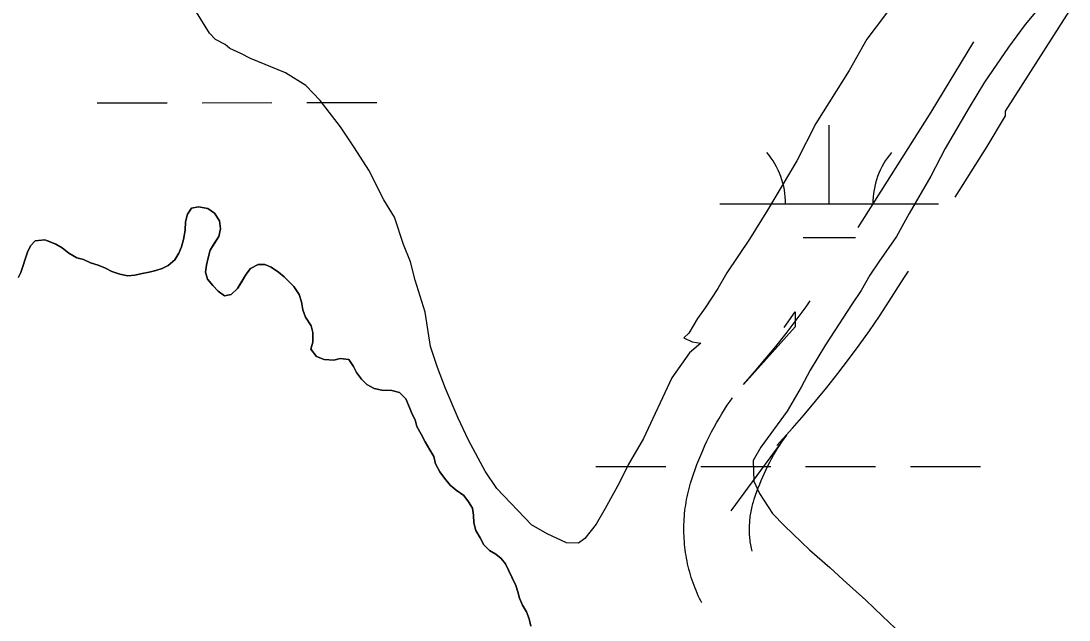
# Model space of a CAD drawing. Extents: x 3279314 to 3317160, y 734079 to 759431.
# Drawn here: x 3304641.6 to 3305121, y 755621.7 to 755895.7 of the extents above; entities that cross this region are included whole.
import ezdxf

# ---------------------------------------------------------------- set-up
doc = ezdxf.new("R2010")
doc.units = 0
for name, color, linetype in [('V-ROAD-CNTR', 7, 'Continuous'), ('V-SITE-VEGE', 7, 'Continuous'), ('V-TOPO-SHOR', 7, 'Continuous'), ('V-WETL-SWMP', 7, 'Continuous')]:
    doc.layers.add(name, color=color, linetype=linetype)

msp = doc.modelspace()

# ---------------------------------------------------------------- linework, layer by layer
at = {"layer": 'V-ROAD-CNTR'}
for points in [[(3305068.86, 755815.05), (3305083.48, 755838.23), (3305091.96, 755852.21), (3305091.96, 755854.48), (3305121, 755899.97)], [(3305024.63, 755801.15), (3305057.97, 755854.02), (3305077.42, 755886.08)], [(3304987.35, 755701.56), (3304994.51, 755709.49), (3304999.84, 755715.56), (3305005.09, 755721.75), (3305010.24, 755728.02), (3305015.27, 755734.39), (3305020.2, 755740.83), (3305025.01, 755747.37), (3305029.71, 755753.99), (3305034.29, 755760.68), (3305038.76, 755767.45), (3305043, 755774.15), (3305046.11, 755778.97), (3305047.52, 755781.22)], [(3304990.64, 755755.54), (3304995.8, 755762.59), (3304995.8, 755755.72), (3304972.1, 755729.45), (3304977.14, 755735.18), (3304982.06, 755740.97), (3304986.87, 755746.84), (3304991.59, 755752.8), (3304996.2, 755758.83), (3305000.7, 755764.95), (3305002.67, 755767.73)], [(3304953.03, 755629.49), (3304952.55, 755630.44), (3304951.98, 755631.6), (3304951.44, 755632.77), (3304950.92, 755633.94), (3304950.42, 755635.13), (3304949.94, 755636.32), (3304949.48, 755637.52), (3304949.04, 755638.74), (3304948.63, 755639.95), (3304948.23, 755641.18), (3304947.85, 755642.41), (3304947.5, 755643.63), (3304947.17, 755644.89), (3304946.86, 755646.14), (3304946.57, 755647.41), (3304946.3, 755648.66), (3304946.06, 755649.93), (3304945.84, 755651.19), (3304945.64, 755652.46), (3304945.46, 755653.73), (3304945.3, 755655.02), (3304945.17, 755656.3), (3304945.06, 755657.57), (3304944.97, 755658.87), (3304944.91, 755660.16), (3304944.86, 755661.43), (3304944.84, 755662.71), (3304944.84, 755664.02), (3304944.87, 755665.31), (3304944.92, 755666.59), (3304944.98, 755667.87), (3304945.08, 755669.16), (3304945.19, 755670.45), (3304945.32, 755671.71), (3304945.48, 755673), (3304945.67, 755674.29), (3304945.87, 755675.54), (3304946.09, 755676.81), (3304946.34, 755678.09), (3304946.61, 755679.34), (3304946.9, 755680.6), (3304947.22, 755681.84), (3304947.55, 755683.09), (3304947.92, 755684.35), (3304948.46, 755686.12), (3304949.2, 755688.34), (3304949.97, 755690.56), (3304950.78, 755692.76), (3304951.62, 755694.95), (3304952.52, 755697.14), (3304953.44, 755699.29), (3304954.4, 755701.43), (3304955.4, 755703.56), (3304956.44, 755705.67), (3304957.51, 755707.77), (3304958.62, 755709.84), (3304959.77, 755711.89), (3304960.95, 755713.92), (3304962.17, 755715.93), (3304963.42, 755717.92), (3304964.7, 755719.89), (3304966.03, 755721.84), (3304967.03, 755723.26)], [(3304976.02, 755653.19), (3304975.87, 755653.84), (3304975.71, 755654.6), (3304975.57, 755655.35), (3304975.43, 755656.11), (3304975.31, 755656.86), (3304975.21, 755657.62), (3304975.12, 755658.37), (3304975.04, 755659.13), (3304974.97, 755659.91), (3304974.92, 755660.65), (3304974.88, 755661.42), (3304974.86, 755662.19), (3304974.84, 755662.96), (3304974.84, 755663.71), (3304974.86, 755664.47), (3304974.89, 755665.24), (3304974.93, 755666.01), (3304974.98, 755666.76), (3304975.05, 755667.52), (3304975.13, 755668.3), (3304975.22, 755669.04), (3304975.33, 755669.79), (3304975.45, 755670.57), (3304975.59, 755671.31), (3304975.73, 755672.05), (3304975.89, 755672.81), (3304976.07, 755673.55), (3304976.25, 755674.29), (3304976.45, 755675.03), (3304976.65, 755675.74), (3304977.04, 755676.98), (3304977.61, 755678.72), (3304978.22, 755680.45), (3304978.85, 755682.17), (3304979.51, 755683.88), (3304980.19, 755685.56), (3304980.92, 755687.25), (3304981.66, 755688.91), (3304982.44, 755690.56), (3304983.25, 755692.2), (3304984.08, 755693.83), (3304984.94, 755695.44), (3304985.83, 755697.03), (3304986.75, 755698.62), (3304987.7, 755700.18), (3304988.67, 755701.72), (3304989.67, 755703.25), (3304990.69, 755704.76), (3304991.75, 755706.25), (3304966.36, 755671.56)]]:
    msp.add_lwpolyline(points, dxfattribs=at)
at = {"layer": 'V-SITE-VEGE'}
for points in [[(3305041.81, 755904.93), (3305028.53, 755887.35), (3305020.37, 755873.02), (3305005.25, 755848.78), (3304996.46, 755831.66), (3304983.06, 755809.06), (3304974.92, 755795.84), (3304964.49, 755780.44), (3304960.41, 755773.27), (3304954.61, 755764.46), (3304951.14, 755759.52), (3304947.07, 755752.9), (3304944.78, 755750.72), (3304948.65, 755748.95), (3304952.54, 755748.3), (3304947.41, 755743.95), (3304939.31, 755732.41), (3304926.35, 755704.76), (3304919.35, 755692.63), (3304915.24, 755684.34), (3304908.82, 755672.76), (3304904.73, 755665.59), (3304899.54, 755659.01), (3304896.7, 755656.84), (3304891.11, 755656.97), (3304882.27, 755661.1), (3304875.1, 755665.18), (3304859.28, 755681.77), (3304853.88, 755689.72), (3304846.39, 755703.88), (3304841.6, 755714.05), (3304835.78, 755727.61), (3304832.1, 755737.2), (3304828.97, 755746.78), (3304826.55, 755762.49), (3304821.87, 755777.13), (3304819.83, 755785.57), (3304816.67, 755793.47), (3304812.49, 755805.86), (3304807.65, 755813.81), (3304800.71, 755827.39), (3304794.24, 755837.6), (3304787.77, 755847.26), (3304778.55, 755859.22), (3304772, 755866.09), (3304762.64, 755871.9), (3304746.58, 755878.43), (3304742.17, 755880.77), (3304737.19, 755883.13), (3304735, 755884.86), (3304730.58, 755887.2), (3304727.86, 755890.06), (3304721.94, 755899.7)], [(3305111.81, 755907.22), (3305100.88, 755894.06), (3305093.36, 755883.62), (3305082.36, 755867.67), (3305075.38, 755856.1), (3305064.31, 755837.36), (3305057.86, 755824.66), (3305047.94, 755807.56), (3305042.1, 755797.08), (3305034, 755785.54), (3305029.95, 755779.48), (3305025.86, 755772.32), (3305021.8, 755766.26), (3305009.62, 755747.55), (3305002.63, 755735.97), (3304998.54, 755728.25), (3304992.13, 755717.22), (3304979.99, 755700.74), (3304976.49, 755694.67), (3304976.83, 755685.16), (3304979.49, 755679.51), (3304985.42, 755670.42), (3304990.87, 755664.7), (3305002.35, 755653.81), (3305011.66, 755645.76), (3305017.68, 755640.03), (3305028.08, 755630.83), (3305035.72, 755623.38), (3305047.2, 755612.49)]]:
    msp.add_lwpolyline(points, dxfattribs=at)
at = {"layer": 'V-TOPO-SHOR'}
for points in [[(3304874.8, 755618.92), (3304874.05, 755622.25), (3304872.88, 755625.39), (3304871.09, 755628.54), (3304869.72, 755631.68), (3304868.96, 755634.59), (3304867.99, 755637.52), (3304866.22, 755641.29), (3304864.64, 755644.43), (3304863.26, 755647.37), (3304861.25, 755649.9), (3304858.81, 755651.82), (3304855.95, 755653.55), (3304853.32, 755656.1), (3304851.74, 755659.24), (3304849.75, 755662.6), (3304848.79, 755666.15), (3304848.67, 755669.67), (3304848.12, 755672.79), (3304846.33, 755675.73), (3304844.12, 755678.69), (3304840.66, 755681.05), (3304838.02, 755683.39), (3304835.41, 755686.56), (3304833.2, 755689.51), (3304831.21, 755693.08), (3304830.46, 755696.41), (3304828.67, 755699.56), (3304826.48, 755703.14), (3304824.7, 755706.7), (3304822.71, 755710.27), (3304821.96, 755713.19), (3304820.57, 755715.91), (3304819.4, 755718.84), (3304817.63, 755722.82), (3304814.8, 755725.79), (3304811.3, 755726.7), (3304806.75, 755726.81), (3304803.24, 755727.51), (3304799.77, 755729.46), (3304797.34, 755731.8), (3304795.14, 755734.95), (3304793.75, 755737.68), (3304791.55, 755740.84), (3304787.62, 755741.35), (3304784.71, 755740.59), (3304780.37, 755740.9), (3304776.88, 755742.23), (3304774.26, 755745.61), (3304775.17, 755748.69), (3304775.07, 755753.25), (3304774.31, 755756.17), (3304771.71, 755760.17), (3304770.55, 755763.51), (3304770.02, 755767.25), (3304768.85, 755770.59), (3304766.46, 755774.17), (3304764.23, 755776.5), (3304762, 755778.63), (3304759.36, 755780.76), (3304756.1, 755783.12), (3304753.23, 755784.22), (3304750.13, 755784.3), (3304746.56, 755782.52), (3304744.63, 755779.87), (3304742.48, 755776.19), (3304740.75, 755773.33), (3304737.78, 755770.51), (3304734.66, 755769.96), (3304731.81, 755772.1), (3304729.39, 755774.64), (3304726.97, 755777.6), (3304726.01, 755780.73), (3304726.51, 755784.03), (3304727.21, 755787.33), (3304728.12, 755790.83), (3304730.06, 755793.89), (3304732.21, 755797.15), (3304732.91, 755800.66), (3304732.37, 755804.19), (3304730.18, 755807.77), (3304727.12, 755809.91), (3304722.79, 755810.63), (3304719.67, 755810.09), (3304717.74, 755807.23), (3304716.83, 755803.73), (3304716.74, 755800.01), (3304716.02, 755795.68), (3304715.11, 755792.38), (3304713.79, 755789.52), (3304712.06, 755786.45), (3304708.9, 755783.83), (3304706.17, 755782.45), (3304703.25, 755781.48), (3304700.33, 755780.72), (3304697, 755780.18), (3304693.67, 755779.43), (3304690.55, 755779.09), (3304686.84, 755779.8), (3304683.15, 755781.14)], [(3304683.15, 755781.14), (3304680.28, 755782.65), (3304677, 755783.97), (3304673.51, 755785.09), (3304670.23, 755786.62), (3304667.14, 755787.32), (3304663.46, 755789.48), (3304660.41, 755791.83), (3304657.55, 755793.56), (3304654.27, 755794.88), (3304652.63, 755795.54), (3304651.18, 755795.36), (3304648.13, 755795.16), (3304645.94, 755792.86), (3304644.69, 755789.93), (3304643.58, 755786.71), (3304642.68, 755783.83), (3304641.64, 755780.61)]]:
    msp.add_lwpolyline(points, dxfattribs=at)
at = {"layer": 'V-WETL-SWMP'}
for p, q in [((3304676.45, 755858.26), (3304708.45, 755858.28)), ((3304724.45, 755858.29), (3304756.45, 755858.3)), ((3304772.45, 755858.31), (3304804.45, 755858.33)), ((3305011.32, 755812), (3305011.3, 755848)), ((3304961.32, 755811.98), (3305061.32, 755812.03)), ((3304716.83, 755803.73), (3304717.74, 755807.23)), ((3304716.83, 755803.73), (3304717.74, 755807.23)), ((3304717.74, 755807.23), (3304719.67, 755810.09)), ((3304717.74, 755807.23), (3304719.67, 755810.09)), ((3304719.67, 755810.09), (3304722.79, 755810.63)), ((3304719.67, 755810.09), (3304722.79, 755810.63)), ((3304722.79, 755810.63), (3304727.13, 755809.91)), ((3304722.79, 755810.63), (3304727.13, 755809.91)), ((3304727.13, 755809.91), (3304730.18, 755807.76)), ((3304727.13, 755809.91), (3304730.18, 755807.76)), ((3304730.18, 755807.76), (3304732.37, 755804.19)), ((3304730.18, 755807.76), (3304732.37, 755804.19)), ((3304716.74, 755800.01), (3304716.83, 755803.73)), ((3304716.74, 755800.01), (3304716.83, 755803.73)), ((3304732.37, 755804.19), (3304732.91, 755800.66)), ((3304732.37, 755804.19), (3304732.91, 755800.66)), ((3304716.01, 755795.68), (3304716.74, 755800.01)), ((3304716.01, 755795.68), (3304716.74, 755800.01)), ((3304732.91, 755800.66), (3304732.21, 755797.15)), ((3304732.91, 755800.66), (3304732.21, 755797.15)), ((3304644.69, 755789.93), (3304645.94, 755792.86)), ((3304644.69, 755789.93), (3304645.94, 755792.86)), ((3304645.94, 755792.86), (3304648.13, 755795.16)), ((3304645.94, 755792.86), (3304648.13, 755795.16)), ((3304648.13, 755795.16), (3304652.63, 755795.54)), ((3304648.13, 755795.16), (3304652.63, 755795.54)), ((3304652.63, 755795.54), (3304657.55, 755793.55)), ((3304652.63, 755795.54), (3304657.55, 755793.55)), ((3304657.55, 755793.55), (3304660.41, 755791.83)), ((3304657.55, 755793.55), (3304660.41, 755791.83)), ((3304715.11, 755792.38), (3304716.01, 755795.68)), ((3304715.11, 755792.38), (3304716.01, 755795.68)), ((3304732.21, 755797.15), (3304728.12, 755790.83)), ((3304732.21, 755797.15), (3304728.12, 755790.83)), ((3304999.33, 755796.57), (3305023.33, 755796.58)), ((3304641.64, 755780.61), (3304644.69, 755789.93)), ((3304641.64, 755780.61), (3304644.69, 755789.93)), ((3304660.41, 755791.83), (3304663.46, 755789.48)), ((3304660.41, 755791.83), (3304663.46, 755789.48)), ((3304663.46, 755789.48), (3304667.14, 755787.32)), ((3304663.46, 755789.48), (3304667.14, 755787.32)), ((3304712.07, 755786.45), (3304713.8, 755789.51)), ((3304712.07, 755786.45), (3304713.8, 755789.51)), ((3304713.8, 755789.51), (3304715.11, 755792.38)), ((3304713.8, 755789.51), (3304715.11, 755792.38)), ((3304728.12, 755790.83), (3304727.21, 755787.33)), ((3304728.12, 755790.83), (3304727.21, 755787.33)), ((3304667.14, 755787.32), (3304670.23, 755786.62)), ((3304667.14, 755787.32), (3304670.23, 755786.62)), ((3304670.23, 755786.62), (3304673.51, 755785.09)), ((3304670.23, 755786.62), (3304673.51, 755785.09)), ((3304673.51, 755785.09), (3304677, 755783.97)), ((3304673.51, 755785.09), (3304677, 755783.97)), ((3304677, 755783.97), (3304680.28, 755782.65)), ((3304677, 755783.97), (3304680.28, 755782.65)), ((3304706.17, 755782.45), (3304708.9, 755783.83)), ((3304706.17, 755782.45), (3304708.9, 755783.83)), ((3304708.9, 755783.83), (3304712.07, 755786.45)), ((3304708.9, 755783.83), (3304712.07, 755786.45)), ((3304726.51, 755784.03), (3304726.01, 755780.73)), ((3304726.51, 755784.03), (3304726.01, 755780.73)), ((3304727.21, 755787.33), (3304726.51, 755784.03)), ((3304727.21, 755787.33), (3304726.51, 755784.03)), ((3304746.56, 755782.52), (3304750.13, 755784.3)), ((3304746.56, 755782.52), (3304750.13, 755784.3)), ((3304750.13, 755784.3), (3304753.23, 755784.22)), ((3304750.13, 755784.3), (3304753.23, 755784.22)), ((3304753.23, 755784.22), (3304756.11, 755783.12)), ((3304753.23, 755784.22), (3304756.11, 755783.12)), ((3304756.11, 755783.12), (3304759.36, 755780.76)), ((3304756.11, 755783.12), (3304759.36, 755780.76)), ((3304640.55, 755778.36), (3304641.64, 755780.61)), ((3304640.55, 755778.36), (3304641.64, 755780.61)), ((3304680.28, 755782.65), (3304683.15, 755781.13)), ((3304680.28, 755782.65), (3304683.15, 755781.13)), ((3304683.15, 755781.13), (3304686.84, 755779.8)), ((3304683.15, 755781.13), (3304686.84, 755779.8)), ((3304686.84, 755779.8), (3304690.55, 755779.09)), ((3304686.84, 755779.8), (3304690.55, 755779.09)), ((3304690.55, 755779.09), (3304693.67, 755779.43)), ((3304690.55, 755779.09), (3304693.67, 755779.43)), ((3304693.67, 755779.43), (3304697, 755780.18)), ((3304693.67, 755779.43), (3304697, 755780.18)), ((3304697, 755780.18), (3304700.33, 755780.72)), ((3304697, 755780.18), (3304700.33, 755780.72)), ((3304700.33, 755780.72), (3304703.25, 755781.48)), ((3304700.33, 755780.72), (3304703.25, 755781.48)), ((3304703.25, 755781.48), (3304706.17, 755782.45)), ((3304703.25, 755781.48), (3304706.17, 755782.45)), ((3304726.01, 755780.73), (3304726.97, 755777.6)), ((3304726.01, 755780.73), (3304726.97, 755777.6)), ((3304740.75, 755773.33), (3304744.63, 755779.87)), ((3304740.75, 755773.33), (3304744.63, 755779.87)), ((3304744.63, 755779.87), (3304746.56, 755782.52)), ((3304744.63, 755779.87), (3304746.56, 755782.52)), ((3304759.36, 755780.76), (3304762, 755778.63)), ((3304759.36, 755780.76), (3304762, 755778.63)), ((3304762, 755778.63), (3304764.23, 755776.5)), ((3304762, 755778.63), (3304764.23, 755776.5)), ((3304726.97, 755777.6), (3304729.39, 755774.64)), ((3304726.97, 755777.6), (3304729.39, 755774.64)), ((3304729.39, 755774.64), (3304731.81, 755772.1)), ((3304729.39, 755774.64), (3304731.81, 755772.1)), ((3304737.78, 755770.51), (3304740.75, 755773.33)), ((3304737.78, 755770.51), (3304740.75, 755773.33)), ((3304764.23, 755776.5), (3304766.45, 755774.17)), ((3304764.23, 755776.5), (3304766.45, 755774.17)), ((3304766.45, 755774.17), (3304768.85, 755770.59)), ((3304766.45, 755774.17), (3304768.85, 755770.59)), ((3304731.81, 755772.1), (3304734.66, 755769.96)), ((3304731.81, 755772.1), (3304734.66, 755769.96)), ((3304734.66, 755769.96), (3304737.78, 755770.51)), ((3304734.66, 755769.96), (3304737.78, 755770.51)), ((3304768.85, 755770.59), (3304770.02, 755767.25)), ((3304768.85, 755770.59), (3304770.02, 755767.25)), ((3304770.02, 755767.25), (3304770.55, 755763.51)), ((3304770.02, 755767.25), (3304770.55, 755763.51)), ((3304770.55, 755763.51), (3304771.71, 755760.17)), ((3304770.55, 755763.51), (3304771.71, 755760.17)), ((3304771.71, 755760.17), (3304774.31, 755756.17)), ((3304771.71, 755760.17), (3304774.31, 755756.17)), ((3304774.31, 755756.17), (3304775.07, 755753.25)), ((3304774.31, 755756.17), (3304775.07, 755753.25)), ((3304775.07, 755753.25), (3304775.17, 755748.69)), ((3304775.07, 755753.25), (3304775.17, 755748.69)), ((3304775.17, 755748.69), (3304774.26, 755745.61)), ((3304775.17, 755748.69), (3304774.26, 755745.61)), ((3304774.26, 755745.61), (3304776.88, 755742.23)), ((3304774.26, 755745.61), (3304776.88, 755742.23)), ((3304776.88, 755742.23), (3304780.36, 755740.9)), ((3304776.88, 755742.23), (3304780.36, 755740.9)), ((3304780.36, 755740.9), (3304784.71, 755740.59)), ((3304780.36, 755740.9), (3304784.71, 755740.59)), ((3304784.71, 755740.59), (3304787.63, 755741.35)), ((3304784.71, 755740.59), (3304787.63, 755741.35)), ((3304787.63, 755741.35), (3304791.55, 755740.84)), ((3304787.63, 755741.35), (3304791.55, 755740.84)), ((3304791.55, 755740.84), (3304793.75, 755737.68)), ((3304791.55, 755740.84), (3304793.75, 755737.68)), ((3304793.75, 755737.68), (3304795.14, 755734.96)), ((3304793.75, 755737.68), (3304795.14, 755734.96)), ((3304795.14, 755734.96), (3304797.34, 755731.8)), ((3304795.14, 755734.96), (3304797.34, 755731.8)), ((3304797.34, 755731.8), (3304799.77, 755729.46)), ((3304797.34, 755731.8), (3304799.77, 755729.46)), ((3304799.77, 755729.46), (3304803.24, 755727.51)), ((3304799.77, 755729.46), (3304803.24, 755727.51)), ((3304803.24, 755727.51), (3304806.75, 755726.81)), ((3304803.24, 755727.51), (3304806.75, 755726.81)), ((3304806.75, 755726.81), (3304811.3, 755726.7)), ((3304806.75, 755726.81), (3304811.3, 755726.7)), ((3304811.3, 755726.7), (3304814.8, 755725.79)), ((3304811.3, 755726.7), (3304814.8, 755725.79)), ((3304814.8, 755725.79), (3304817.63, 755722.82)), ((3304814.8, 755725.79), (3304817.63, 755722.82)), ((3304817.63, 755722.82), (3304819.4, 755718.84)), ((3304817.63, 755722.82), (3304819.4, 755718.84)), ((3304819.4, 755718.84), (3304820.57, 755715.91)), ((3304819.4, 755718.84), (3304820.57, 755715.91)), ((3304820.57, 755715.91), (3304821.96, 755713.19)), ((3304820.57, 755715.91), (3304821.96, 755713.19)), ((3304821.96, 755713.19), (3304822.71, 755710.27)), ((3304821.96, 755713.19), (3304822.71, 755710.27)), ((3304822.71, 755710.27), (3304824.7, 755706.7)), ((3304822.71, 755710.27), (3304824.7, 755706.7)), ((3304824.7, 755706.7), (3304826.48, 755703.14)), ((3304824.7, 755706.7), (3304826.48, 755703.14)), ((3304826.48, 755703.14), (3304828.67, 755699.56)), ((3304826.48, 755703.14), (3304828.67, 755699.56)), ((3304828.67, 755699.56), (3304830.46, 755696.41)), ((3304828.67, 755699.56), (3304830.46, 755696.41)), ((3304830.46, 755696.41), (3304831.21, 755693.08)), ((3304830.46, 755696.41), (3304831.21, 755693.08)), ((3304831.21, 755693.08), (3304833.2, 755689.51)), ((3304831.21, 755693.08), (3304833.2, 755689.51)), ((3304904.54, 755691.88), (3304936.54, 755691.89)), ((3304952.54, 755691.9), (3304984.54, 755691.92)), ((3305000.54, 755691.93), (3305032.54, 755691.94)), ((3305048.54, 755691.95), (3305080.54, 755691.97)), ((3304833.2, 755689.51), (3304835.4, 755686.56)), ((3304833.2, 755689.51), (3304835.4, 755686.56)), ((3304835.4, 755686.56), (3304838.02, 755683.39)), ((3304835.4, 755686.56), (3304838.02, 755683.39)), ((3304838.02, 755683.39), (3304840.66, 755681.05)), ((3304838.02, 755683.39), (3304840.66, 755681.05)), ((3304840.66, 755681.05), (3304844.12, 755678.69)), ((3304840.66, 755681.05), (3304844.12, 755678.69)), ((3304844.12, 755678.69), (3304846.33, 755675.73)), ((3304844.12, 755678.69), (3304846.33, 755675.73)), ((3304846.33, 755675.73), (3304848.12, 755672.79)), ((3304846.33, 755675.73), (3304848.12, 755672.79)), ((3304848.12, 755672.79), (3304848.67, 755669.67)), ((3304848.12, 755672.79), (3304848.67, 755669.67)), ((3304848.67, 755669.67), (3304848.79, 755666.15)), ((3304848.67, 755669.67), (3304848.79, 755666.15)), ((3304848.79, 755666.15), (3304849.74, 755662.6)), ((3304848.79, 755666.15), (3304849.74, 755662.6)), ((3304849.74, 755662.6), (3304851.74, 755659.24)), ((3304849.74, 755662.6), (3304851.74, 755659.24)), ((3304851.74, 755659.24), (3304853.32, 755656.1)), ((3304851.74, 755659.24), (3304853.32, 755656.1)), ((3304853.32, 755656.1), (3304855.95, 755653.55)), ((3304853.32, 755656.1), (3304855.95, 755653.55)), ((3304855.95, 755653.55), (3304858.81, 755651.82)), ((3304855.95, 755653.55), (3304858.81, 755651.82)), ((3304858.81, 755651.82), (3304861.25, 755649.9)), ((3304858.81, 755651.82), (3304861.25, 755649.9)), ((3304861.25, 755649.9), (3304863.26, 755647.37)), ((3304861.25, 755649.9), (3304863.26, 755647.37)), ((3304863.26, 755647.37), (3304867.99, 755637.52)), ((3304863.26, 755647.37), (3304867.99, 755637.52)), ((3304867.99, 755637.52), (3304868.96, 755634.59)), ((3304867.99, 755637.52), (3304868.96, 755634.59)), ((3304868.96, 755634.59), (3304869.72, 755631.68)), ((3304868.96, 755634.59), (3304869.72, 755631.68)), ((3304869.72, 755631.68), (3304871.09, 755628.54)), ((3304869.72, 755631.68), (3304871.09, 755628.54)), ((3304871.09, 755628.54), (3304872.88, 755625.39)), ((3304871.09, 755628.54), (3304872.88, 755625.39)), ((3304872.88, 755625.39), (3304874.05, 755622.25)), ((3304872.88, 755625.39), (3304874.05, 755622.25)), ((3304874.05, 755622.25), (3304874.8, 755618.92)), ((3304874.05, 755622.25), (3304874.8, 755618.92))]:
    msp.add_line(p, q, dxfattribs=at)
for centre, start, end in [((3304956.08, 755812.45), 359.2573, 40.801), ((3305066.56, 755812.51), 139.2573, 180.801)]:
    msp.add_arc(centre, 35.25, start, end, dxfattribs=at)

doc.saveas('drawing.dxf')
